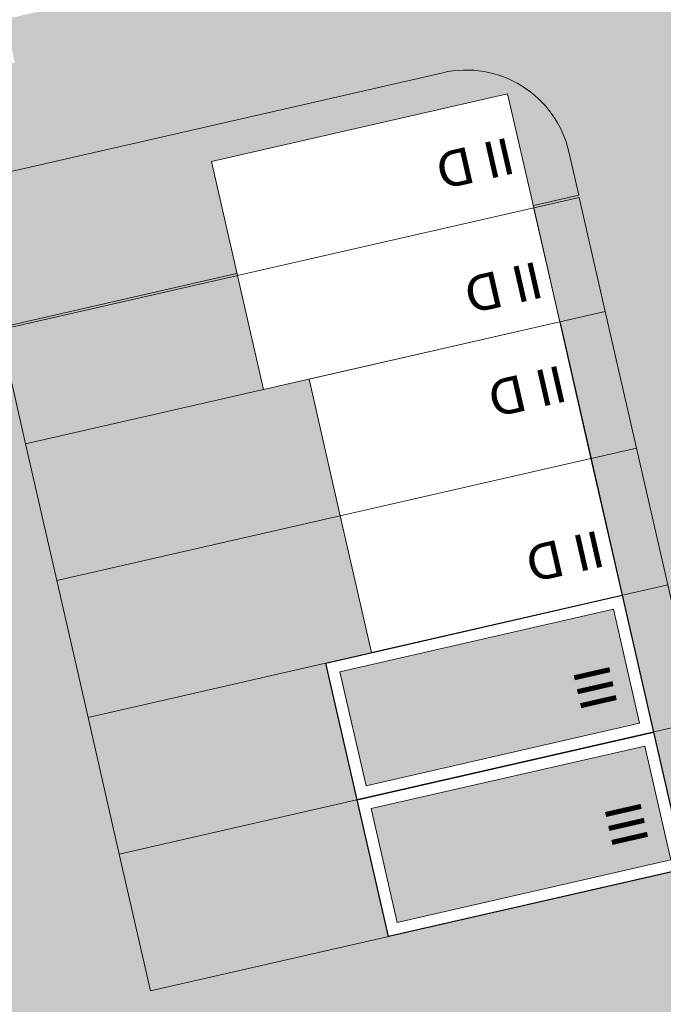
# Model space of a CAD drawing. Header units: metres. Extents: x -862 to 1262, y -354 to 644.
# Tile 266 of 315: x 178 to 206, y 37 to 79. Entities that reach past the tile are written whole.
import ezdxf

# ---------------------------------------------------------------- set-up
doc = ezdxf.new("R2010")
doc.units = ezdxf.units.M
doc.header["$LTSCALE"] = 0.5
doc.set_wipeout_variables(frame=1)
doc.layers.add('BPR_Verkehr_220520', color=7, linetype='Continuous')
doc.layers.add('DZH_Baufelder Ost_220610', color=7, linetype='Continuous')
doc.styles.add('Calibri Light', font='calibril.ttf')

# ---------------------------------------------------------------- blocks, each defined once
blk = doc.blocks.new('Slab (2D)-3')
at = {"color": 255, "linetype": 'Continuous', "lineweight": 9, "transparency": 33554687}
blk.add_wipeout([(-0.01398509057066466, 12.003374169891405), (10.986012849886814, 12.003374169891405), (10.98601284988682, 0.003374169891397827), (-0.013985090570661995, 0.003374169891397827)], dxfattribs=at)
at = {"color": 7, "linetype": 'Continuous', "lineweight": 9, "transparency": 33554687}
for p, q in [((-0.01398509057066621, 12.0033741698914), (10.98601284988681, 12.0033741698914)), ((10.98601284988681, 0.003374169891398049), (10.98601284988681, 12.0033741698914)), ((-0.01398509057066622, 6.003374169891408), (10.98601284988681, 6.003374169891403))]:
    blk.add_line(p, q, dxfattribs=at)
at = {"color": 8, "linetype": 'Continuous', "lineweight": 9, "true_color": 0x777777, "transparency": 33554687, "flags": 128}
blk.add_lwpolyline([(-0.01398509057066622, 12.0033741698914), (10.98601284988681, 12.0033741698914), (10.98601284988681, 0.003374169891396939), (-0.01398509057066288, 0.003374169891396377)], close=True, dxfattribs=at)
at = {"color": 7, "linetype": 'Continuous', "lineweight": 9, "transparency": 33554687, "flags": 128}
blk.add_lwpolyline([(10.98601284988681, 12.00337416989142), (-0.01398509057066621, 12.00337416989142), (-0.01398509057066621, 0.003374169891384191), (10.98601284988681, 0.003374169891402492)], dxfattribs=at)
blk = doc.blocks.new('RH 6 x 11 - quer (2D_3D) (2D)')
at = {"color": 8, "true_color": 0x777777, "transparency": 33554687}
blk.add_blockref('Slab (2D)-3', (0, 0), dxfattribs=at)
at = {"color": 255, "linetype": 'Continuous', "lineweight": 9, "transparency": 33554687}
blk.add_wipeout([(0, 6), (0, 12), (11, 12), (11, 6)], dxfattribs=at)
at = {"color": 253, "linetype": 'Continuous', "lineweight": 9, "transparency": 33554687, "flags": 128}
blk.add_lwpolyline([(0, 6), (0, 12), (11, 12), (11, 6)], close=True, dxfattribs=at)
at = {"color": 7, "transparency": 33554687, "insert": (2.006361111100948, 9.83776836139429), "char_height": 1.559479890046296, "width": 3.810368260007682, "attachment_point": 5, "line_spacing_factor": 1.163780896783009, "style": 'Calibri Light'}
blk.add_mtext('II D', dxfattribs=at)
at = {"color": 255, "linetype": 'Continuous', "lineweight": 9, "transparency": 33554687}
blk.add_wipeout([(0, 0), (0, 6), (11, 6), (11, 0)], dxfattribs=at)
at = {"color": 253, "linetype": 'Continuous', "lineweight": 9, "transparency": 33554687, "flags": 128}
blk.add_lwpolyline([(0, 0), (0, 6), (11, 6), (11, 0)], close=True, dxfattribs=at)
at = {"color": 7, "transparency": 33554687, "insert": (2.006361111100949, 2.594815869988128), "char_height": 1.559479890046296, "width": 3.810368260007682, "attachment_point": 5, "line_spacing_factor": 1.163780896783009, "style": 'Calibri Light'}
blk.add_mtext('II D', dxfattribs=at)
blk = doc.blocks.new('Slab (2D)-8')
at = {"color": 255, "linetype": 'Continuous', "lineweight": 9, "transparency": 33554687}
blk.add_wipeout([(0, 13), (6, 13), (6, 0), (0, 0)], dxfattribs=at)
at = {"color": 8, "linetype": 'Continuous', "lineweight": 9, "true_color": 0x777777, "transparency": 33554687, "flags": 128}
blk.add_lwpolyline([(0, 13), (6, 13), (6, 0), (0, 0)], close=True, dxfattribs=at)
at = {"color": 255, "linetype": 'Continuous', "lineweight": 9, "transparency": 33554687}
blk.add_wipeout([(0, 13), (6, 13), (6, 0), (0, 0)], dxfattribs=at)
at = {"color": 8, "linetype": 'Continuous', "lineweight": 9, "true_color": 0x777777, "transparency": 33554687, "flags": 128}
blk.add_lwpolyline([(0, 13), (6, 13), (6, 0), (0, 0)], close=True, dxfattribs=at)
at = {"color": 255, "linetype": 'Continuous', "lineweight": 9, "transparency": 33554687}
blk.add_wipeout([(0, 13), (6, 13), (6, 0), (0, 0)], dxfattribs=at)
at = {"color": 8, "linetype": 'Continuous', "lineweight": 9, "true_color": 0x777777, "transparency": 33554687, "flags": 128}
blk.add_lwpolyline([(0, 13), (6, 13), (6, 0), (0, 0)], close=True, dxfattribs=at)
blk = doc.blocks.new('DH 6 x 13 - III FD (2D_3D (2D)')
at = {"color": 8, "true_color": 0x777777, "transparency": 33554687}
blk.add_blockref('Slab (2D)-8', (0, 0), dxfattribs=at)
at = {"color": 255, "linetype": 'Continuous', "lineweight": 25, "transparency": 33554687}
blk.add_wipeout([(0, 13), (6, 13), (6, 0), (0, 0)], dxfattribs=at)
at = {"linetype": 'Continuous', "lineweight": 0, "true_color": 0xfbf8f0, "transparency": 33554661}
blk.add_hatch(color=7, dxfattribs=at).paths.add_polyline_path([(0.5, 12.5), (5.5, 12.5), (5.5, 0.5), (0.5, 0.5)])
at = {"color": 7, "linetype": 'Continuous', "lineweight": 25, "transparency": 33554687, "flags": 128}
blk.add_lwpolyline([(0, 13), (6, 13), (6, 0), (0, 0)], close=True, dxfattribs=at)
at = {"color": 9, "linetype": 'Continuous', "lineweight": 9, "transparency": 33554661, "flags": 128}
blk.add_lwpolyline([(0.5, 12.5), (5.5, 12.5), (5.5, 0.5), (0.5, 0.5)], close=True, dxfattribs=at)
at = {"color": 7, "transparency": 33554687, "insert": (2.405184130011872, 2.006361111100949), "char_height": 1.559479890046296, "width": 3.810368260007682, "attachment_point": 5, "line_spacing_factor": 1.163780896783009, "style": 'Calibri Light'}
blk.add_mtext('III', dxfattribs=at)
blk = doc.blocks.new('Slab (2D)-18')
at = {"color": 255, "linetype": 'Continuous', "lineweight": 9, "transparency": 33554687}
blk.add_wipeout([(0, 10), (13, 10), (13, 0), (0, 0)], dxfattribs=at)
at = {"color": 7, "linetype": 'Continuous', "lineweight": 9, "transparency": 33554687}
blk.add_line((1.183291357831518e-29, 4.99999999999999), (13, 5), dxfattribs=at)
at = {"color": 8, "linetype": 'Continuous', "lineweight": 9, "true_color": 0x777777, "transparency": 33554687, "flags": 128}
blk.add_lwpolyline([(0, 10), (13, 10), (13, 0), (0, 0)], close=True, dxfattribs=at)
at = {"color": 7, "linetype": 'Continuous', "lineweight": 9, "transparency": 33554687, "flags": 128}
blk.add_lwpolyline([(13, 10.00000000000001), (2.775557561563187e-16, 10.00000000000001), (1.577721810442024e-29, -9.563216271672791e-15), (13, 5.461994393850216e-16), (13, 10)], dxfattribs=at)
blk = doc.blocks.new('RH 5 x 13 - quer (2D_3D) (2D)')
at = {"color": 255, "linetype": 'Continuous', "lineweight": 9, "transparency": 33554687}
blk.add_wipeout([(0, 5.000000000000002), (0, 10.000000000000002), (13, 10.000000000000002), (13, 5.000000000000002)], dxfattribs=at)
at = {"color": 253, "linetype": 'Continuous', "lineweight": 9, "transparency": 33554687, "flags": 128}
blk.add_lwpolyline([(0, 5), (0, 10), (13, 10), (13, 5)], close=True, dxfattribs=at)
at = {"color": 8, "true_color": 0x777777, "transparency": 33554687}
blk.add_blockref('Slab (2D)-18', (0, 0), dxfattribs=at)
at = {"color": 7, "transparency": 33554687, "insert": (2.006361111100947, 8.040526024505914), "char_height": 1.559479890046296, "width": 3.810368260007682, "attachment_point": 5, "line_spacing_factor": 1.163780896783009, "style": 'Calibri Light'}
blk.add_mtext('II D', dxfattribs=at)
at = {"color": 255, "linetype": 'Continuous', "lineweight": 9, "transparency": 33554687}
blk.add_wipeout([(0, 0), (0, 5), (13, 5), (13, 0)], dxfattribs=at)
at = {"color": 253, "linetype": 'Continuous', "lineweight": 9, "transparency": 33554687, "flags": 128}
blk.add_lwpolyline([(0, 0), (0, 5), (13, 5), (13, 0)], close=True, dxfattribs=at)
at = {"color": 7, "transparency": 33554687, "insert": (2.006361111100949, 2.594815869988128), "char_height": 1.559479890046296, "width": 3.810368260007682, "attachment_point": 5, "line_spacing_factor": 1.163780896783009, "style": 'Calibri Light'}
blk.add_mtext('II D', dxfattribs=at)

msp = doc.modelspace()

# ---------------------------------------------------------------- hatches: boundary and pattern name
at = {"layer": 'DZH_Baufelder Ost_220610', "linetype": 'Continuous', "lineweight": 0, "true_color": 0xdce9e4, "transparency": 33554687}
h = msp.add_hatch(color=254, dxfattribs=at)
edge = h.paths.add_edge_path()
edge.add_arc((197.5898849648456, 72.0358515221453), 4.499989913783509, 12.87461923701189, 57.87472560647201)
edge.add_arc((197.5898768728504, 72.03584995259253), 4.499995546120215, 57.87464897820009, 102.8746959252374)
edge.add_line((196.5871896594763, 76.42271423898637), (176.1761310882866, 71.75745277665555))
edge.add_line((176.1761310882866, 71.75745277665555), (177.6024886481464, 65.51584633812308))
edge.add_line((177.6024886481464, 65.51584633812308), (202.4006610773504, 71.18385016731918))
edge.add_line((202.4006610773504, 71.18385016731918), (201.9767451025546, 73.03853160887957))
at = {"layer": 'DZH_Baufelder Ost_220610', "linetype": 'Continuous', "lineweight": 0, "true_color": 0x8ea381, "transparency": 33554687}
h = msp.add_hatch(color=252, dxfattribs=at)
edge = h.paths.add_edge_path()
edge.add_arc((197.5876470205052, 72.03448140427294), 4.502582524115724, 12.886466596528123, 102.84036166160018, ccw=False)
edge.add_line((201.976827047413, 73.03864676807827), (201.3919387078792, 72.90483484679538))
edge.add_arc((197.5876470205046, 72.03448140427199), 3.902582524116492, 12.88646659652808, 102.8403616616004)
edge.add_line((196.7203551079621, 75.83947221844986), (196.5870138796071, 76.42446804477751))
h = msp.add_hatch(color=252, dxfattribs=at)
edge = h.paths.add_edge_path()
edge.add_arc((197.5876470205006, 72.03448140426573), 3.902582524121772, 12.886466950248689, 102.84036166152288, ccw=False)
edge.add_line((201.3919387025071, 72.90483487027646), (201.976827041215, 73.03864679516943))
edge.add_arc((197.5876470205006, 72.03448140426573), 4.502582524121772, 12.8864669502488, 102.8403616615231)
edge.add_line((196.587013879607, 76.42446804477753), (196.7203551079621, 75.83947221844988))
at = {"layer": 'DZH_Baufelder Ost_220610', "linetype": 'Continuous', "lineweight": 0, "true_color": 0xfff9e0, "transparency": 33554687}
h = msp.add_hatch(color=7, dxfattribs=at)
h.paths.add_polyline_path([(121.0956674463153, 15.58191771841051), (210.4425111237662, 35.99982567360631), (208.8841612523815, 42.81778668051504), (184.0850216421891, 37.14889204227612), (176.1761310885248, 71.75745277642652), (173.2512112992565, 71.08891735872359), (177.6858729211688, 51.68675976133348), (116.0590799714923, 37.6010081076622)])
h.paths.add_polyline_path([(169.5810136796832, 28.71421663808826), (122.5927569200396, 17.97432764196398), (118.4520743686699, 36.09386261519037), (118.4507506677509, 36.09608415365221), (165.4351292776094, 46.83062343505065)])
at = {"layer": 'DZH_Baufelder Ost_220610', "linetype": 'Continuous', "lineweight": 0, "true_color": 0xdce9e4, "transparency": 33554687}
for points in [[(178.7381089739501, 60.54649582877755), (203.5364725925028, 66.21454335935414), (202.4223765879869, 71.08884229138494), (177.624204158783, 65.42083846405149)], [(180.0747788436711, 54.69735428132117), (204.8733718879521, 60.365454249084), (203.5364725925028, 66.21454335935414), (178.7381089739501, 60.54649582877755)], [(181.4114646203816, 48.84814312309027), (206.2102870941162, 54.51629552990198), (204.8733718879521, 60.365454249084), (180.0747788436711, 54.69735428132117)], [(182.7481543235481, 42.99891477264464), (207.5472062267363, 48.66711962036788), (206.2102870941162, 54.51629552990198), (181.4114646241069, 48.84814312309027)], [(184.0849923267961, 37.14903747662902), (208.8841283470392, 42.81793065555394), (207.5472062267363, 48.66711962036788), (182.7481543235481, 42.99891477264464)]]:
    msp.add_hatch(color=254, dxfattribs=at).paths.add_polyline_path(points)

# ---------------------------------------------------------------- linework, layer by layer
at = {"layer": 'DZH_Baufelder Ost_220610', "color": 255, "linetype": 'Continuous', "lineweight": 18, "transparency": 33554687, "elevation": -12285434.42021632, "flags": 128}
msp.add_lwpolyline([(201.9767451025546, 73.03853160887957, 0.1989128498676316), (199.982854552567, 75.84683640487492, 0.198912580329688), (196.5871896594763, 76.42271423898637), (176.1761310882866, 71.75745277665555), (177.6024886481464, 65.51584633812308), (202.4006610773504, 71.18385016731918)], format="xyb", close=True, dxfattribs=at)
at = {"layer": 'DZH_Baufelder Ost_220610', "color": 255, "linetype": 'Continuous', "lineweight": 18, "transparency": 33554687, "flags": 128}
for points in [[(178.7381089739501, 60.54649582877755), (203.5364725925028, 66.21454335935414), (202.4223765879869, 71.08884229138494), (177.624204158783, 65.42083846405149)], [(180.0747788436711, 54.69735428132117), (204.8733718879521, 60.365454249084), (203.5364725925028, 66.21454335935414), (178.7381089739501, 60.54649582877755)], [(181.4114646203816, 48.84814312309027), (206.2102870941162, 54.51629552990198), (204.8733718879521, 60.365454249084), (180.0747788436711, 54.69735428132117)], [(182.7481543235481, 42.99891477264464), (207.5472062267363, 48.66711962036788), (206.2102870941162, 54.51629552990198), (181.4114646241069, 48.84814312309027)], [(184.0849923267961, 37.14903747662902), (208.8841283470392, 42.81793065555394), (207.5472062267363, 48.66711962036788), (182.7481543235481, 42.99891477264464)]]:
    msp.add_lwpolyline(points, close=True, dxfattribs=at)
at = {"layer": 'DZH_Baufelder Ost_220610', "color": 252, "linetype": 'Continuous', "true_color": 0x8ea381, "transparency": 33554687}
for points in [[(176.8949468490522, 71.30528831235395), (176.1763802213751, 71.75643991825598), (196.7205692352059, 75.83952118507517), (196.5867997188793, 76.42441922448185)], [(176.1763802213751, 71.75643991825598), (176.8949468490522, 71.30528831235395), (196.5867997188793, 76.42441922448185), (196.7205692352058, 75.83952118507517)], [(208.8791970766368, 42.82505019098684), (208.1606986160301, 43.27608686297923), (201.9768480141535, 73.0385551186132), (201.3919177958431, 72.90492638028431)], [(208.1606986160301, 43.27608686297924), (208.8791970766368, 42.82505019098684), (201.3919177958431, 72.90492638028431), (201.9768480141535, 73.0385551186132)], [(184.5362278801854, 37.86776166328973), (184.0850267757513, 37.14894690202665), (176.8949468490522, 71.30528831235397), (176.1763802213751, 71.75643991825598)], [(184.0850267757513, 37.14894690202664), (184.5362278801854, 37.86776166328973), (176.1763802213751, 71.75643991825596), (176.8949468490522, 71.30528831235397)], [(177.6910499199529, 65.12838052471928), (177.557358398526, 65.71329639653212), (201.9041687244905, 70.66266134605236), (201.7705399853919, 71.24759156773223)], [(177.557358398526, 65.71329639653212), (177.6910499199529, 65.12838052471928), (201.7705399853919, 71.24759156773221), (201.9041687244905, 70.66266134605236)], [(178.8049547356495, 60.25403789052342), (178.6712632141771, 60.83895376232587), (203.0177415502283, 65.78824283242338), (202.8841128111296, 66.37317305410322)], [(178.6712632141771, 60.83895376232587), (178.8049547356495, 60.25403789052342), (202.8841128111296, 66.37317305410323), (203.0177415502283, 65.78824283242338)], [(180.1416252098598, 54.40489648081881), (180.0079324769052, 54.98981207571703), (204.3540015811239, 59.93906037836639), (204.2203728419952, 60.52399060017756)], [(180.0079324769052, 54.98981207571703), (180.1416252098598, 54.40489648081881), (204.2203728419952, 60.52399060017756), (204.3540015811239, 59.93906037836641)], [(181.4783103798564, 48.55568518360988), (181.3446188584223, 49.14060105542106), (205.984612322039, 54.15697752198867), (205.8509208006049, 54.74189339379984)], [(181.3446188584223, 49.14060105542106), (181.4783103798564, 48.55568518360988), (205.8509208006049, 54.74189339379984), (205.984612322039, 54.15697752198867)], [(182.8150000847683, 42.70645683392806), (182.6813085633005, 43.29137270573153), (207.3215105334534, 48.30779683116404), (207.1878190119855, 48.89271270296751)], [(182.6813085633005, 43.29137270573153), (182.8150000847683, 42.70645683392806), (207.1878190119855, 48.89271270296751), (207.3215105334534, 48.30779683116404)], [(208.16069861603, 43.27608686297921), (208.8791970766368, 42.82505019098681), (184.5362278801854, 37.86776166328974), (184.0850267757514, 37.14894690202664)], [(208.8791970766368, 42.82505019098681), (208.16069861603, 43.27608686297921), (184.0850267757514, 37.14894690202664), (184.5362278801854, 37.86776166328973)]]:
    msp.add_solid(points, dxfattribs=at)

# ---------------------------------------------------------------- next in the draw order: block references
at = {"layer": 'DZH_Baufelder Ost_220610', "color": 7, "transparency": 33554687, "rotation": 192.8746724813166}
msp.add_blockref('RH 6 x 11 - quer (2D_3D) (2D)', (201.5865192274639, 65.76799976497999, 8.7), dxfattribs=at)

# ---------------------------------------------------------------- next in the draw order: block references
at = {"layer": 'DZH_Baufelder Ost_220610', "color": 7, "transparency": 33554687}
for name, p, rotation in [('RH 5 x 13 - quer (2D_3D) (2D)', (199.3583272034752, 75.51659762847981, 8.7), 192.8746724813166), ('DH 6 x 13 - III FD (2D_3D (2D)', (205.5974745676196, 48.2205715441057, 8.7), 102.8767265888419)]:
    msp.add_blockref(name, p, dxfattribs=dict(at, rotation=rotation))

# ---------------------------------------------------------------- next in the draw order: hatches: boundary and pattern name
at = {"layer": 'BPR_Verkehr_220520', "linetype": 'Continuous', "lineweight": 0, "true_color": 0xe4e6e5, "transparency": 33554687}
msp.add_hatch(color=254, dxfattribs=at).paths.add_polyline_path([(91.8579409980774, 59.05027987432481), (92.90346607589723, 54.35698022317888), (92.90162287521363, 54.36504441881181), (194.7683892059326, 77.64826108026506), (193.6988569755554, 82.32758803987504), (192.4802822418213, 82.04906403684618), (192.502564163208, 81.95157805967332), (192.9036387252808, 80.19683044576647), (191.1488911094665, 79.79575587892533), (190.7478165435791, 81.55050349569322), (190.7255346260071, 81.6479894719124), (177.8573854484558, 78.70677600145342), (177.8796673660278, 78.60929002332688), (178.2807419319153, 76.8545424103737), (176.5259943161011, 76.45346784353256), (176.1249197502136, 78.20821545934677), (176.1026378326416, 78.30570143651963), (163.2344886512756, 75.36448796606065), (163.2567705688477, 75.2670019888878), (163.6578451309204, 73.51225437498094), (161.9030975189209, 73.11117980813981), (161.5020229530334, 74.8659274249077), (161.4797410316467, 74.96341340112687), (148.6115918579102, 72.02219993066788), (148.6338737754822, 71.92471395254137), (149.0349483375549, 70.16996633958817), (147.2802007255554, 69.76889177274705), (146.8791261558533, 71.52363938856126), (146.8568442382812, 71.62112536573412), (133.9886950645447, 68.6799118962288), (134.0109769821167, 68.58242591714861), (134.4120515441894, 66.82767830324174), (132.6573039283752, 66.42660373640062), (132.2562293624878, 68.18135135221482), (132.2339474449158, 68.27883733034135), (119.3657982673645, 65.33762386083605), (119.3880801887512, 65.24013788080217), (119.789154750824, 63.48539026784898), (118.0344071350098, 63.08431570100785), (117.6333325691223, 64.83906331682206), (117.6110506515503, 64.93654929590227), (104.7429014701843, 61.9953358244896), (104.7651833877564, 61.89784984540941), (105.1662579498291, 60.14310223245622), (103.4115103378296, 59.7420276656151), (103.0104357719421, 61.49677528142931), (102.9881538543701, 61.59426125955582)])
at = {"layer": 'BPR_Verkehr_220520', "linetype": 'Continuous', "lineweight": 0, "true_color": 0xece5cf, "transparency": 33554687}
msp.add_hatch(color=254, dxfattribs=at).paths.add_polyline_path([(92.35874771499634, 54.2324764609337), (89.97881259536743, 53.68850567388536), (88.77318759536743, 51.78016534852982), (195.1248999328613, 76.08848542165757), (194.7683892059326, 77.64826108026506), (92.35690451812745, 54.2405406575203)])

# ---------------------------------------------------------------- next in the draw order: block references
at = {"layer": 'DZH_Baufelder Ost_220610', "color": 7, "transparency": 33554687, "rotation": 102.8767265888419}
msp.add_blockref('DH 6 x 13 - III FD (2D_3D (2D)', (206.934599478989, 42.37146075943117, 8.7), dxfattribs=at)

# ---------------------------------------------------------------- next in the draw order: hatches: boundary and pattern name
at = {"layer": 'BPR_Verkehr_220520', "linetype": 'Continuous', "lineweight": 0, "true_color": 0xe4e6e5, "transparency": 33554687}
h = msp.add_hatch(color=254, dxfattribs=at)
h.paths.add_polyline_path([(129.8888413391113, 352.2296692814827), (123.0704366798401, 350.6455571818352), (123.2401628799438, 349.9150142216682), (123.3928459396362, 348.746070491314), (123.3140201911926, 347.5698357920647), (123.0067285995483, 346.4317174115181), (122.4828338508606, 345.3756511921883), (121.7625603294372, 344.4424054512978), (120.873713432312, 343.6680071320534), (119.8506061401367, 343.0823510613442), (118.7327344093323, 342.7080458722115), (117.7787714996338, 342.490002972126), (119.2540749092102, 336.1399374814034), (119.2544059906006, 336.1400144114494), (120.3667862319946, 336.1977263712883), (121.4706654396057, 336.048826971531), (122.5279990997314, 335.698447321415), (123.5023467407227, 335.1586631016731), (124.3601280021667, 334.4480776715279), (125.0717798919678, 333.5911809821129), (125.6127757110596, 332.6175055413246), (125.9644703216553, 331.5606085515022), (129.3816463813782, 316.8522497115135), (129.4180068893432, 316.6849518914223), (129.449579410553, 316.5166847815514), (129.4763382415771, 316.3475853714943), (129.4982616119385, 316.1777913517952), (129.5153316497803, 316.0074409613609), (129.5275344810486, 315.8366728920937), (129.5348601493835, 315.6656261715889), (129.5373027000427, 315.4944400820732), (129.4525672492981, 314.48962896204), (129.2007542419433, 313.5131988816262), (128.7889761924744, 312.5927292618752), (128.2288638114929, 311.7542189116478), (127.5362375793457, 311.0213516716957), (126.7306608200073, 310.4148275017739), (125.834887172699, 309.9517777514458), (124.8742179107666, 309.6452813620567), (122.9621114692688, 309.2082400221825), (124.0316436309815, 304.5289130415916), (128.9268768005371, 305.6477938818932), (130.0910009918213, 305.7961429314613), (131.2617345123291, 305.715059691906), (132.3942915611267, 305.4076414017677), (133.4453457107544, 304.8856484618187), (134.3746884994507, 304.1690499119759), (135.1467675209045, 303.285259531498), (135.7320466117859, 302.2680870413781), (136.1081356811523, 301.1564448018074), (150.2133815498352, 240.4440279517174), (150.6787100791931, 238.8675387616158), (151.3256066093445, 237.3564551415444), (152.1451537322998, 235.9316073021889), (153.1260540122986, 234.6126366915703), (154.2547858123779, 233.4177252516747), (155.5157896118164, 232.3633447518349), (156.891682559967, 231.464029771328), (158.3634980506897, 230.7321773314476), (161.1437905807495, 229.5478214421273), (163.0431011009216, 228.6028701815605), (164.8180471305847, 227.4410268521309), (166.4439749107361, 226.0784292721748), (167.8983005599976, 224.534003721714), (169.1608236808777, 222.82920206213), (170.2140080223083, 220.9877037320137), (171.0432250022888, 219.0350868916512), (171.6369569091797, 216.9984731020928), (177.4751859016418, 191.4555459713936), (177.4771743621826, 191.4560004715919), (182.8227137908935, 168.0594928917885), (182.9711430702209, 166.8926901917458), (182.8890884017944, 165.7193501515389), (182.5797031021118, 164.5845635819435), (182.0548766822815, 163.5319397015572), (181.3347779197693, 162.6019302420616), (180.4470798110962, 161.8302749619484), (179.4258960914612, 161.2466281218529), (178.3104702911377, 160.8734189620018), (176.8481806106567, 160.5391901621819), (177.9177127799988, 155.859863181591), (181.817151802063, 156.7511399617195), (182.9839551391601, 156.8995656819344), (184.157294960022, 156.8175119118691), (185.2920814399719, 156.5081273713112), (186.3447053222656, 155.9833015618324), (187.2747147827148, 155.263203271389), (188.0463700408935, 154.3755055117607), (188.6300167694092, 153.3543220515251), (189.003225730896, 152.2388964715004), (203.0853994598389, 90.62775801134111), (203.2338287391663, 89.46095529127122), (203.1517740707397, 88.28761526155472), (202.8423887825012, 87.1528286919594), (202.3175623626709, 86.1002048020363), (201.5974636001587, 85.17019535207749), (200.7097654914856, 84.39854006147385), (199.6885817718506, 83.81489322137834), (198.573155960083, 83.44168406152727), (193.6988569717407, 82.32758803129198), (194.7683891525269, 77.64826106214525), (197.2055387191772, 78.20530909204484), (198.3723420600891, 78.35373480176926), (199.545681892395, 78.27168103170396), (200.680468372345, 77.96229649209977), (201.7330922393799, 77.43747068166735), (202.6631017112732, 76.7173723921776), (203.4347569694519, 75.82967463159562), (204.0184037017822, 74.80849117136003), (204.3916126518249, 73.69306559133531), (214.235707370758, 30.62401208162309), (214.3600032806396, 30.03503026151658), (214.4645357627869, 29.44222167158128), (214.5491878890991, 28.84624930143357), (214.6138650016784, 28.24777964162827), (214.6584947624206, 27.64748201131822), (214.6830272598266, 27.0460277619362), (214.6874350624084, 26.44408954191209), (214.6717145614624, 25.8423404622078), (214.6709995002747, 25.82583733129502), (214.6702693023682, 25.80933486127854), (214.6695239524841, 25.79283307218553), (214.6687634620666, 25.77633197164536), (214.6679878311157, 25.75983158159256), (214.6671970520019, 25.74333190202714), (214.6663911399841, 25.72683296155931), (214.6655701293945, 25.71033476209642), (214.6641862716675, 25.71042465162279), (214.5511089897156, 24.75801415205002), (214.3373227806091, 23.82304481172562), (214.0252554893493, 22.91613454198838), (213.6184510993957, 22.04758264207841), (213.121529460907, 21.227252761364), (212.5401338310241, 20.46446095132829), (211.880866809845, 19.76786981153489), (211.1512170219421, 19.1453879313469), (210.666692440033, 18.78328665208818), (210.1741777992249, 18.43213037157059), (209.6739202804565, 18.09209533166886), (209.1661709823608, 17.76335219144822), (208.6511847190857, 17.4460659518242), (208.1292199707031, 17.1403958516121), (207.6005387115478, 16.8464953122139), (207.0654062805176, 16.56451183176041), (206.8128348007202, 16.43668282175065), (206.5589370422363, 16.31150885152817), (206.3037408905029, 16.18900368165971), (206.0472743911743, 16.06918076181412), (205.7895657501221, 15.9520532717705), (205.5306432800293, 15.83763409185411), (205.2705354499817, 15.72593578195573), (205.0092708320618, 15.61697063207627), (206.5649884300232, 10.57999330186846), (209.1447440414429, 11.37677497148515), (234.1796132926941, 19.10902869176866), (233.4162477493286, 21.5948745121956), (232.8557515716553, 23.40989007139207), (232.8586126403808, 23.41077374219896), (226.3927241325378, 21.41372354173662), (225.7248805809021, 21.26856367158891), (225.0420743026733, 21.23920986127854), (224.3642375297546, 21.3265218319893), (223.7111583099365, 21.5279506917), (223.1019019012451, 21.83761614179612), (222.5542542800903, 22.24647816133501), (222.0842028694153, 22.74260086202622), (221.7054698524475, 23.31150099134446), (221.6337914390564, 23.46510921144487), (221.5664807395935, 23.62068090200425), (221.5035916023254, 23.77809195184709), (221.4451742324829, 23.93721672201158), (221.3912752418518, 24.09792820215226), (221.3419376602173, 24.26009813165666), (221.2972008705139, 24.42359706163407), (221.2571005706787, 24.58829450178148), (209.7756234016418, 74.82108522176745), (209.6271941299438, 75.98788792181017), (209.709248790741, 77.16122796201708), (210.0186340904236, 78.2960145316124), (210.5434605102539, 79.34863841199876), (211.2635592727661, 80.27864787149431), (212.1512573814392, 81.05030316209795), (213.1724411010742, 81.63394999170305), (214.2878669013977, 82.00715916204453), (219.1621658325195, 83.121255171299), (218.716527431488, 85.07097474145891), (218.6162587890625, 85.50966164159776), (218.1371975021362, 87.60561018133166), (215.7000479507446, 87.04856216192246), (214.5332446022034, 86.90013645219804), (213.3599047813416, 86.98219022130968), (212.2251183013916, 87.29157476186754), (211.1724944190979, 87.81640057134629), (210.2424849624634, 88.53649886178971), (209.4708297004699, 89.42419662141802), (208.8871829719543, 90.44538008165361), (208.5139740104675, 91.56080566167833), (194.2981088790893, 153.756860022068), (194.149679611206, 154.9236627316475), (194.2317342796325, 156.097002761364), (194.5411195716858, 157.231789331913), (195.0659459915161, 158.2844132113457), (195.7860447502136, 159.2144226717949), (196.6737428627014, 159.9860779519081), (197.6949265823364, 160.5697247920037), (198.8103523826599, 160.9429339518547), (201.2475018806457, 161.4999819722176), (200.8018634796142, 163.4497015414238), (200.2225335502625, 165.9843369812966), (195.3482346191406, 164.8702409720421), (194.1814312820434, 164.7218152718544), (193.0080914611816, 164.8038690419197), (191.8733049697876, 165.1132535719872), (190.8206811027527, 165.6380793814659), (189.8906716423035, 166.3581776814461), (189.1190163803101, 167.2458754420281), (188.5353696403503, 168.2670588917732), (188.1621606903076, 169.3824844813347), (175.8888229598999, 223.0797567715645), (175.3726903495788, 224.9397544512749), (174.6879509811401, 226.7445027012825), (173.8403901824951, 228.4787532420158), (172.8371689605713, 230.1278534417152), (171.6867635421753, 231.6778700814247), (170.3988936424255, 233.1157071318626), (168.9844404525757, 234.4292163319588), (167.4553587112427, 235.6073056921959), (167.0044373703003, 235.9141455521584), (166.5456994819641, 236.2091714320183), (166.079454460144, 236.4921843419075), (165.6060168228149, 236.76299336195), (165.1257059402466, 237.0214158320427), (164.638845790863, 237.2672774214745), (164.1457648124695, 237.5004122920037), (163.6467955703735, 237.7206631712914), (163.1823596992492, 237.918504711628), (161.5002848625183, 238.754907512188), (159.9278357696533, 239.7826960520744), (158.4866885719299, 240.9877023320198), (157.1967093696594, 242.3533154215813), (156.075680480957, 243.8607104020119), (155.1390552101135, 245.4891079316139), (154.3997448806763, 247.2160606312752), (153.8679408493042, 249.0177625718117), (141.4654507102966, 302.4011036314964), (141.4654543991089, 302.4011044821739)])
h.paths.add_polyline_path([(130.0722898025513, 333.5218796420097), (130.2678940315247, 333.5089030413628), (130.4572081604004, 333.4580152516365), (130.6329569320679, 333.3711718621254), (130.7883864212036, 333.2517102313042), (130.9175235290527, 333.1042212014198), (131.0154055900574, 332.9343727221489), (131.0782710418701, 332.748691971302), (134.2731903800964, 318.9969802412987), (134.4393483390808, 318.2817958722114), (134.4647813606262, 318.087418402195), (134.4518045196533, 317.891814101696), (134.4009165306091, 317.7024999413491), (134.314072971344, 317.5267511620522), (134.19461120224, 317.3713216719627), (134.0471220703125, 317.2421845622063), (133.8772735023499, 317.1443024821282), (133.6915926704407, 317.0814369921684), (133.4972150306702, 317.0560049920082), (133.3016108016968, 317.0689815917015), (133.112296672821, 317.1198693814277), (132.9365479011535, 317.2067127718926), (132.7811184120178, 317.3261744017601), (132.651981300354, 317.4736634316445), (132.5540992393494, 317.643511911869), (132.4912337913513, 317.8291926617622), (129.1301564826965, 332.2960887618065), (129.1047234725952, 332.4904662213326), (129.117700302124, 332.6860705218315), (129.1685883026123, 332.8753846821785), (129.2554318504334, 333.0511334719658), (129.3748936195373, 333.2065629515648), (129.5223827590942, 333.3357000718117), (129.6922313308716, 333.4335821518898), (129.8779121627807, 333.4964476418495)])
at = {"layer": 'BPR_Verkehr_220520', "linetype": 'Continuous', "lineweight": 0, "true_color": 0xece5cf, "transparency": 33554687}
h = msp.add_hatch(color=254, dxfattribs=at)
edge = h.paths.add_edge_path()
edge.add_line((194.7683891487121, 77.64826106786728), (194.2809592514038, 77.5368514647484))
edge.add_line((194.2809592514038, 77.5368514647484), (194.7683892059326, 77.64826108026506))
edge.add_line((194.7683892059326, 77.64826108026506), (195.1248999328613, 76.08848542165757))
edge.add_line((195.1248999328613, 76.08848542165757), (196.5871896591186, 76.42271423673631))
edge.add_arc((197.5898760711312, 72.03584519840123), 4.500000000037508, 12.87467249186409, 102.87467249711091, ccw=False)
edge.add_line((201.9767451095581, 73.03853161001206), (211.7985579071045, 30.06696407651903))
edge.add_line((211.7985579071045, 30.06696407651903), (211.7985579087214, 30.06696406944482))
edge.add_arc((196.6882312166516, 26.61326643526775), 15.50000000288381, -2.4504161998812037, 12.874672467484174, ccw=False)
edge.add_line((212.1740579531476, 25.95056712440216), (212.1740579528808, 25.95056711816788))
edge.add_arc((196.6882858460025, 26.61326375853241), 15.4999453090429, 357.06109318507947, 357.5495850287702, ccw=False)
edge.add_line((212.1678451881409, 25.81856434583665), (212.1617256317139, 25.81917748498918))
edge.add_arc((201.6966632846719, 26.86770878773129), 10.51745919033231, 308.9272095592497, 354.2784296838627, ccw=False)
edge.add_line((208.305125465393, 18.6857056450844), (208.3051254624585, 18.68570564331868))
edge.add_arc((195.3781939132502, 40.17000132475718), 25.07350235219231, 291.6390551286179, 301.03499132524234, ccw=False)
edge.add_line((204.6242545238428, 16.86354549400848), (204.6242545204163, 16.8635454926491))
edge.add_line((204.6242545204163, 16.8635454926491), (205.0092708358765, 15.61697063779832))
edge.add_line((205.0092708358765, 15.61697063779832), (205.0092708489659, 15.6169706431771))
edge.add_arc((194.7469062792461, 40.59063422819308), 26.99999998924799, 292.3391074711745, 297.1447941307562)
edge.add_line((207.0654062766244, 16.56451183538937), (207.065406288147, 16.56451184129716))
edge.add_arc((194.7469062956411, 40.59063422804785), 26.99999998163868, 297.1447941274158, 307.4137930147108)
edge.add_line((211.1512170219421, 19.14538793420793), (211.1512170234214, 19.14538793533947))
edge.add_arc((205.6831134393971, 26.29380336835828), 9.000000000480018, 307.4137930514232, 356.2834900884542)
edge.add_line((214.6641862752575, 25.71042465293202), (214.6641862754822, 25.71042465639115))
edge.add_arc((205.6831397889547, 26.29380167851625), 8.999973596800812, 356.2834899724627, 357.1246748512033)
edge.add_line((214.6717828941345, 25.84233753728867), (214.6717145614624, 25.84234046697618))
edge.add_line((214.6717145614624, 25.84234046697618), (214.6717145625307, 25.84234049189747))
edge.add_arc((196.6882312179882, 26.61326643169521), 18.0000000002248, 357.5453156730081, 372.8746724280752)
edge.add_line((214.2357073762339, 30.62401205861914), (214.235707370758, 30.62401208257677))
edge.add_line((214.235707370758, 30.62401208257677), (204.3916125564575, 73.69306557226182))
edge.add_arc((198.5424538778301, 72.35615041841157), 5.99999994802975, 12.87467200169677, 102.8746720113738)
edge.add_line((197.2055387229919, 78.20530909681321), (194.7683891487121, 77.64826106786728))

doc.saveas('drawing.dxf')
